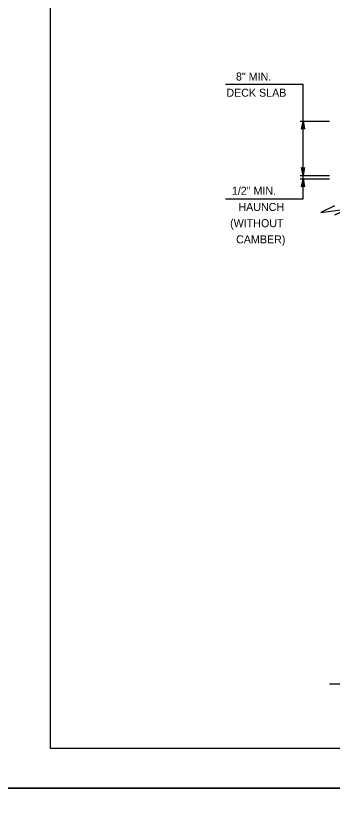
# Model space of a CAD drawing. Extents: x 636530 to 644067, y 294168 to 299122.
# Drawn here: x 640715.9 to 640834.6, y 296537 to 296834 of the extents above; entities that cross this region are included whole.
import ezdxf

# ---------------------------------------------------------------- set-up
doc = ezdxf.new("R2010")
doc.units = 0
doc.layers.add('1', color=7, linetype='Continuous')
doc.layers.add('PLT-BNDY', color=7, linetype='Continuous')

msp = doc.modelspace()

# ---------------------------------------------------------------- linework, layer by layer
at = {"layer": '1'}
for p, q in [((640728.78, 297123.48), (640728.78, 296559.48)), ((640794.51, 296808.33), (640823.69, 296808.33)), ((640823.69, 296774.16), (640823.69, 296808.33)), ((640822.57, 296794.48), (640833.57, 296794.48)), ((640822.57, 296774.16), (640833.57, 296774.16)), ((640822.57, 296772.89), (640833.57, 296772.89)), ((640823.69, 296765.33), (640823.69, 296774.16)), ((640794.51, 296765.33), (640823.69, 296765.33)), ((640833.58, 296583.57), (641108.5, 296583.57)), ((640728.78, 296559.48), (641514.78, 296559.48))]:
    msp.add_line(p, q, dxfattribs=at)
for points in [[(640823.69, 296794.48), (640824.24, 296791.5), (640824.17, 296791.61), (640824.09, 296791.73), (640823.99, 296791.79), (640823.89, 296791.85), (640823.79, 296791.86), (640823.69, 296791.88), (640823.59, 296791.86), (640823.49, 296791.85), (640823.39, 296791.79), (640823.29, 296791.73), (640823.21, 296791.61), (640823.13, 296791.5), (640823.69, 296794.48), (640823.21, 296791.61), (640823.29, 296791.73), (640823.69, 296794.48), (640823.39, 296791.79), (640823.49, 296791.85), (640823.69, 296794.48), (640823.59, 296791.86), (640823.69, 296791.88), (640823.69, 296794.48), (640823.79, 296791.86), (640823.89, 296791.85), (640823.69, 296794.48), (640823.99, 296791.79), (640824.09, 296791.73), (640823.69, 296794.48), (640824.17, 296791.61)], [(640823.69, 296774.16), (640823.13, 296777.14), (640823.21, 296777.03), (640823.29, 296776.91), (640823.39, 296776.85), (640823.49, 296776.79), (640823.59, 296776.78), (640823.69, 296776.76), (640823.79, 296776.78), (640823.89, 296776.79), (640823.99, 296776.85), (640824.09, 296776.91), (640824.17, 296777.03), (640824.24, 296777.14), (640823.69, 296774.16), (640824.17, 296777.03), (640824.09, 296776.91), (640823.69, 296774.16), (640823.99, 296776.85), (640823.89, 296776.79), (640823.69, 296774.16), (640823.79, 296776.78), (640823.69, 296776.76), (640823.69, 296774.16), (640823.59, 296776.78), (640823.49, 296776.79), (640823.69, 296774.16), (640823.39, 296776.85), (640823.29, 296776.91), (640823.69, 296774.16), (640823.21, 296777.03)], [(640823.69, 296772.89), (640824.24, 296769.91), (640824.17, 296770.02), (640824.09, 296770.14), (640823.99, 296770.2), (640823.89, 296770.26), (640823.79, 296770.28), (640823.69, 296770.29), (640823.59, 296770.28), (640823.49, 296770.26), (640823.39, 296770.2), (640823.29, 296770.14), (640823.21, 296770.02), (640823.13, 296769.91), (640823.69, 296772.89), (640823.21, 296770.02), (640823.29, 296770.14), (640823.69, 296772.89), (640823.39, 296770.2), (640823.49, 296770.26), (640823.69, 296772.89), (640823.59, 296770.28), (640823.69, 296770.29), (640823.69, 296772.89), (640823.79, 296770.28), (640823.89, 296770.26), (640823.69, 296772.89), (640823.99, 296770.2), (640824.09, 296770.14), (640823.69, 296772.89), (640824.17, 296770.02)], [(640835.51, 296762.73), (640830.32, 296760.2), (640840.47, 296761.58), (640835.51, 296759.22)]]:
    msp.add_lwpolyline(points, dxfattribs=at)
at = {"layer": 'PLT-BNDY'}
for points in [[(640688.78, 297138.48), (641529.78, 297138.48), (641529.78, 296544.48), (640688.78, 296544.48)], [(640688.78, 296544.48), (641529.78, 296544.48), (641529.78, 295950.48), (640688.78, 295950.48)]]:
    msp.add_lwpolyline(points, close=True, dxfattribs=at)

# ---------------------------------------------------------------- texts
at = {"layer": '1'}
for s, p in [('8" MIN.', (640798.5, 296809.73)), ('DECK SLAB', (640794.9, 296803.66)), ('1/2" MIN.', (640796.97, 296766.91)), ('HAUNCH', (640799.42, 296760.83)), ('(WITHOUT', (640796.3, 296754.76)), ('CAMBER)', (640798.55, 296748.69))]:
    msp.add_text(s, height=3, rotation=360, dxfattribs=at).set_placement(p)

doc.saveas('drawing.dxf')
